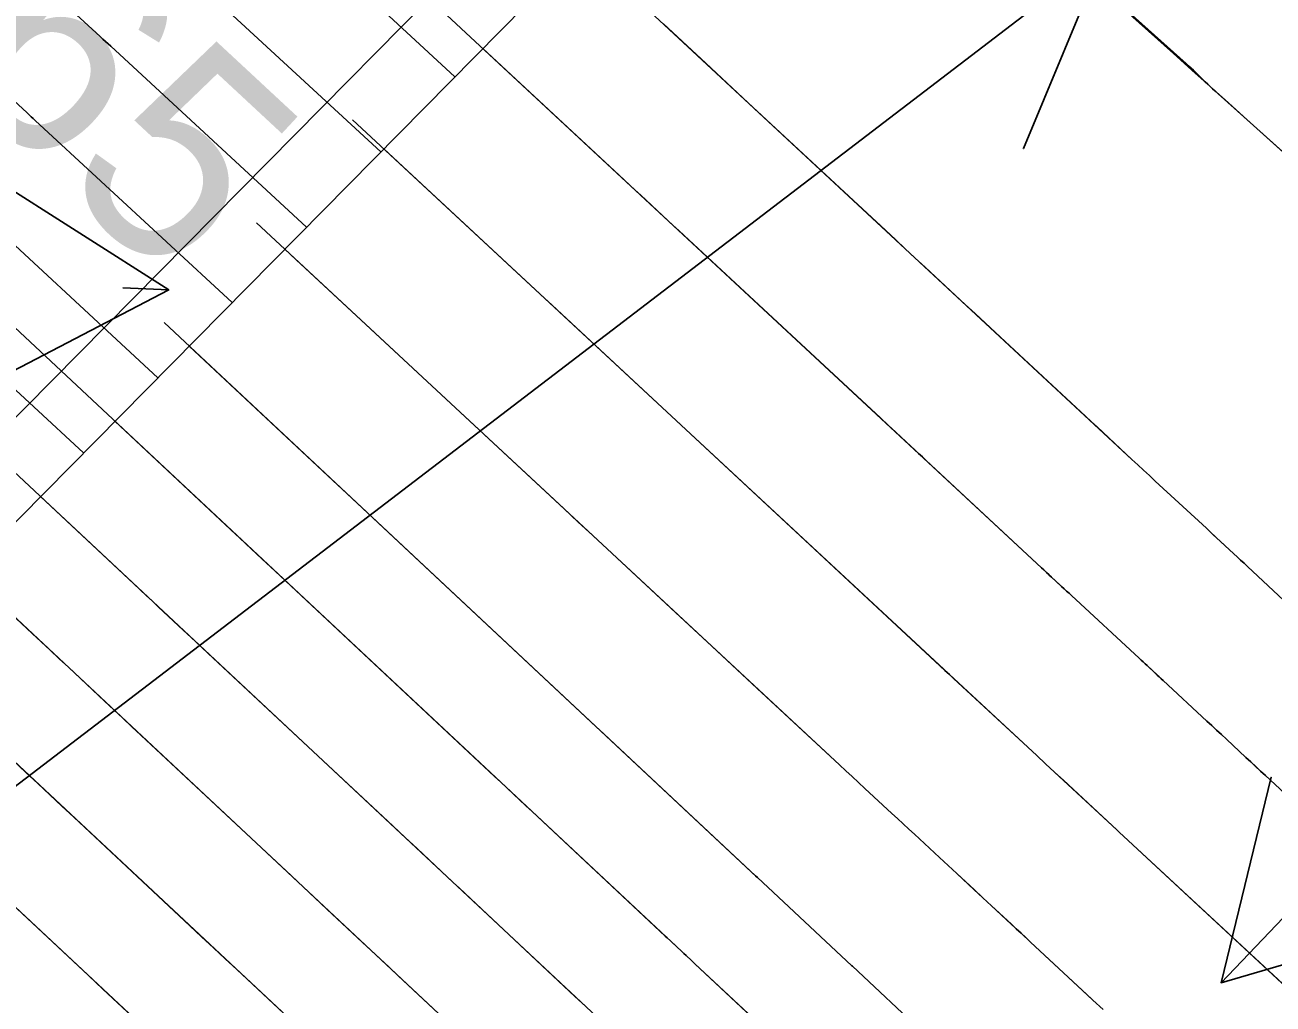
# Model space of a CAD drawing. Extents: x 954385 to 988206, y 1868364 to 1924553.
# Drawn here: x 955804.36 to 955839.78, y 1922898.62 to 1922926.39 of the extents above; entities that cross this region are included whole.
import ezdxf

# ---------------------------------------------------------------- set-up
doc = ezdxf.new("R2010")
doc.units = 0
for name, color, linetype in [('13', 7, 'Continuous'), ('16', 7, 'Continuous'), ('24', 7, 'Continuous'), ('26', 7, 'Continuous'), ('6', 7, 'Continuous'), ('7', 7, 'Continuous')]:
    doc.layers.add(name, color=color, linetype=linetype)

msp = doc.modelspace()

# ---------------------------------------------------------------- linework, layer by layer
at = {"layer": '13'}
for points in [[(955810.237, 1922918.518), (955804.649, 1922923.68), (955804.591, 1922923.734), (955804.533, 1922923.787), (955804.475, 1922923.841), (955804.417, 1922923.894), (955803.288, 1922924.927), (955803.158, 1922925.046), (955803.028, 1922925.165), (955802.897, 1922925.283), (955802.767, 1922925.401), (955796.162, 1922931.375)], [(955816.561, 1922924.922), (955811.076, 1922929.99)], [(955808.129, 1922916.384), (955802.507, 1922921.577), (955802.466, 1922921.615), (955802.425, 1922921.653), (955802.384, 1922921.691), (955802.343, 1922921.728), (955801.214, 1922922.762), (955801.067, 1922922.896), (955800.92, 1922923.03), (955800.772, 1922923.164), (955800.625, 1922923.298), (955793.881, 1922929.397)], [(955808.933, 1922927.887), (955814.453, 1922922.787)], [(955791.6, 1922927.419), (955798.581, 1922921.105), (955798.696, 1922921.001), (955798.812, 1922920.896), (955798.927, 1922920.791), (955799.042, 1922920.686), (955800.269, 1922919.563), (955800.293, 1922919.541), (955800.317, 1922919.519), (955800.341, 1922919.496), (955800.365, 1922919.474), (955806.021, 1922914.249)], [(955812.345, 1922920.653), (955806.791, 1922925.784), (955806.716, 1922925.853), (955806.641, 1922925.922), (955806.566, 1922925.991), (955806.491, 1922926.06), (955805.362, 1922927.093)]]:
    msp.add_lwpolyline(points, dxfattribs=at)
at = {"layer": '16'}
for points in [[(955840.234, 1922909.934), (955839.057, 1922911.028), (955838.96, 1922911.118), (955838.862, 1922911.208), (955838.765, 1922911.299), (955838.668, 1922911.389), (955838.181, 1922911.839), (955837.986, 1922912.02), (955837.889, 1922912.11), (955836.44, 1922913.452), (955836.274, 1922913.605), (955836.109, 1922913.759), (955835.943, 1922913.912), (955835.778, 1922914.066), (955810.307, 1922937.728)], [(955842.989, 1922901.914), (955839.566, 1922905.096), (955839.427, 1922905.225), (955839.288, 1922905.354), (955839.15, 1922905.483), (955839.011, 1922905.612), (955838.456, 1922906.128), (955838.317, 1922906.257), (955838.178, 1922906.386), (955838.04, 1922906.515), (955837.901, 1922906.644), (955836.665, 1922907.791), (955836.494, 1922907.95), (955836.209, 1922908.215), (955836.152, 1922908.268), (955836.095, 1922908.32), (955836.038, 1922908.373), (955835.981, 1922908.426), (955834.065, 1922910.2), (955833.851, 1922910.398), (955833.494, 1922910.729), (955833.422, 1922910.795), (955833.351, 1922910.861), (955833.28, 1922910.928), (955833.208, 1922910.994), (955807.086, 1922935.26)], [(955830.662, 1922931.254), (955837.317, 1922925.294), (955837.386, 1922925.231), (955837.455, 1922925.167), (955837.523, 1922925.103), (955837.591, 1922925.037), (955837.859, 1922924.774), (955837.927, 1922924.709), (955837.995, 1922924.644), (955838.064, 1922924.58), (955838.133, 1922924.517), (955842.062, 1922920.991)], [(955796.857, 1922924.539), (955822.998, 1922900.107), (955823.06, 1922900.049), (955823.122, 1922899.991), (955823.277, 1922899.846), (955823.37, 1922899.76), (955825.71, 1922897.576)], [(955813.651, 1922923.703), (955830.569, 1922907.987), (955830.618, 1922907.941), (955830.716, 1922907.85), (955832.82, 1922905.902), (955833.074, 1922905.667), (955833.327, 1922905.432), (955833.581, 1922905.197), (955833.834, 1922904.962), (955835.355, 1922903.55), (955835.416, 1922903.494), (955835.54, 1922903.378), (955840.162, 1922899.083)], [(955820.872, 1922897.988), (955794.958, 1922922.207)], [(955810.929, 1922920.772), (955827.475, 1922905.402), (955827.655, 1922905.234), (955827.836, 1922905.067), (955828.016, 1922904.899), (955828.197, 1922904.732), (955828.962, 1922904.024), (955829.122, 1922903.876), (955829.282, 1922903.728), (955829.442, 1922903.58), (955829.601, 1922903.432), (955830.314, 1922902.772), (955830.437, 1922902.658), (955830.56, 1922902.544), (955830.683, 1922902.43), (955830.806, 1922902.316), (955831.297, 1922901.86), (955831.543, 1922901.631), (955831.789, 1922901.403), (955832.357, 1922900.876), (955832.493, 1922900.75), (955832.629, 1922900.624), (955832.764, 1922900.498), (955832.9, 1922900.372), (955834.5, 1922898.885), (955834.792, 1922898.614)], [(955818.745, 1922895.869), (955793.06, 1922919.876)], [(955808.305, 1922917.946), (955825.124, 1922902.226), (955825.149, 1922902.202), (955827.83, 1922899.701), (955827.846, 1922899.686), (955829.881, 1922897.781), (955829.91, 1922897.754), (955834.587, 1922893.363), (955834.634, 1922893.319), (955834.681, 1922893.275), (955834.82, 1922893.143), (955834.826, 1922893.138), (955835.959, 1922892.06), (955836.149, 1922891.881), (955836.338, 1922891.702), (955836.528, 1922891.522), (955836.718, 1922891.344), (955839.316, 1922888.9), (955839.371, 1922888.848), (955839.384, 1922888.837), (955841.731, 1922886.61)], [(955816.619, 1922893.75), (955791.161, 1922917.544)], [(955789.262, 1922915.213), (955814.493, 1922891.631)]]:
    msp.add_lwpolyline(points, dxfattribs=at)
at = {"layer": '24'}
msp.add_lwpolyline([(955842.265, 1922950.948), (955802.765, 1922910.953), (955797.354, 1922916.518), (955795.949, 1922917.997), (955788.816, 1922925.006), (955781.811, 1922932.144)], dxfattribs=at)
at = {"layer": '26'}
for points in [[(955857.131, 1922968.928), (955731.708, 1922842.022), (955733.227, 1922847.827), (955731.708, 1922842.022), (955737.494, 1922843.609)], [(955757.131, 1922868.928), (955835.001, 1922928.421), (955832.694, 1922922.883), (955835.001, 1922928.421), (955829.051, 1922927.651)], [(955807.131, 1922918.928), (955808.439, 1922918.871), (955803.117, 1922916.101), (955808.439, 1922918.871), (955803.379, 1922922.095)], [(955857.131, 1922918.928), (955838.307, 1922899.217), (955839.726, 1922905.047), (955838.307, 1922899.217), (955844.065, 1922900.903)]]:
    msp.add_lwpolyline(points, dxfattribs=at)
at = {"layer": '6'}
for points in [[(955811.729, 1922920.029), (955812.049, 1922919.731), (955812.446, 1922919.363), (955812.842, 1922918.995), (955813.238, 1922918.627), (955813.634, 1922918.259), (955819.241, 1922913.05), (955819.65, 1922912.669), (955820.06, 1922912.289), (955820.47, 1922911.908), (955820.879, 1922911.527), (955822.821, 1922909.723), (955823.079, 1922909.483), (955823.337, 1922909.244), (955823.595, 1922909.005), (955823.852, 1922908.765), (955825.141, 1922907.568), (955825.915, 1922906.85), (955827.474, 1922905.402), (955827.655, 1922905.234), (955827.836, 1922905.067), (955828.016, 1922904.899), (955828.197, 1922904.731), (955828.963, 1922904.022), (955829.122, 1922903.874), (955829.282, 1922903.726), (955829.442, 1922903.578), (955829.601, 1922903.431), (955830.313, 1922902.771), (955830.436, 1922902.657), (955830.559, 1922902.543), (955830.682, 1922902.429), (955830.805, 1922902.315), (955831.296, 1922901.859), (955831.419, 1922901.744), (955831.542, 1922901.63), (955831.665, 1922901.516), (955831.788, 1922901.402), (955832.356, 1922900.875), (955832.628, 1922900.623), (955832.899, 1922900.371), (955834.376, 1922898.999), (955834.668, 1922898.728), (955834.959, 1922898.458)], [(955811.703, 1922898.344), (955810.371, 1922899.59), (955810.037, 1922899.901), (955809.704, 1922900.213), (955809.371, 1922900.524), (955809.038, 1922900.836), (955805.744, 1922903.914), (955805.404, 1922904.232), (955805.064, 1922904.55), (955804.724, 1922904.868), (955804.384, 1922905.186), (955803.024, 1922906.457)]]:
    msp.add_lwpolyline(points, dxfattribs=at)
at = {"layer": '7'}
for points in [[(955831.014, 1922930.899), (955836.952, 1922925.58), (955837.474, 1922925.112), (955837.995, 1922924.644), (955838.516, 1922924.176), (955839.037, 1922923.707), (955842.061, 1922920.984)], [(955822.477, 1922926.421), (955823.681, 1922925.302), (955823.983, 1922925.023), (955824.284, 1922924.743), (955824.585, 1922924.463), (955824.886, 1922924.184), (955828.778, 1922920.568), (955829.061, 1922920.305), (955829.344, 1922920.041), (955829.628, 1922919.778), (955829.911, 1922919.515), (955831.044, 1922918.463), (955831.328, 1922918.2), (955831.611, 1922917.937), (955831.895, 1922917.674), (955832.178, 1922917.41), (955834.456, 1922915.296), (955834.621, 1922915.142), (955834.786, 1922914.988), (955834.952, 1922914.835), (955835.117, 1922914.681), (955835.778, 1922914.066), (955835.944, 1922913.912), (955836.109, 1922913.759), (955836.274, 1922913.605), (955836.44, 1922913.452), (955837.888, 1922912.11), (955837.985, 1922912.019), (955838.082, 1922911.929), (955838.18, 1922911.839), (955838.277, 1922911.749), (955838.667, 1922911.388), (955838.764, 1922911.298), (955838.861, 1922911.208), (955838.959, 1922911.117), (955839.056, 1922911.027), (955840.233, 1922909.933)], [(955817.352, 1922925.723), (955821.218, 1922922.132), (955821.372, 1922921.989), (955821.526, 1922921.846), (955821.68, 1922921.703), (955821.834, 1922921.56), (955822.45, 1922920.987), (955822.605, 1922920.844), (955822.759, 1922920.701), (955822.913, 1922920.558), (955823.067, 1922920.415), (955828.638, 1922915.242), (955828.855, 1922915.041), (955829.071, 1922914.84), (955829.504, 1922914.438), (955829.612, 1922914.337), (955829.721, 1922914.237), (955829.829, 1922914.136), (955829.937, 1922914.036), (955833.209, 1922910.994), (955833.28, 1922910.928), (955833.351, 1922910.861), (955833.423, 1922910.795), (955833.494, 1922910.729), (955833.779, 1922910.464), (955833.851, 1922910.398), (955833.922, 1922910.332), (955833.994, 1922910.266), (955834.065, 1922910.2), (955835.981, 1922908.425), (955836.038, 1922908.373), (955836.095, 1922908.32), (955836.152, 1922908.267), (955836.209, 1922908.214), (955836.436, 1922908.002), (955836.493, 1922907.949), (955836.55, 1922907.896), (955836.607, 1922907.844), (955836.664, 1922907.791), (955837.901, 1922906.644), (955838.04, 1922906.515), (955838.179, 1922906.386), (955838.317, 1922906.257), (955838.456, 1922906.128), (955839.012, 1922905.612), (955839.15, 1922905.483), (955839.289, 1922905.354), (955839.428, 1922905.225), (955839.567, 1922905.096), (955842.99, 1922901.914)], [(955814.541, 1922922.876), (955819.099, 1922918.642), (955819.319, 1922918.437), (955825.011, 1922913.148), (955825.553, 1922912.645), (955826.094, 1922912.142), (955826.636, 1922911.638), (955827.178, 1922911.135), (955830.469, 1922908.079), (955830.594, 1922907.964), (955830.717, 1922907.85), (955832.819, 1922905.902), (955833.073, 1922905.667), (955833.327, 1922905.431), (955833.58, 1922905.196), (955833.833, 1922904.961), (955835.348, 1922903.554), (955835.415, 1922903.492), (955840.178, 1922899.07)], [(955829.88, 1922897.78), (955827.843, 1922899.687), (955827.83, 1922899.7), (955825.147, 1922902.205), (955825.092, 1922902.256), (955820.658, 1922906.399), (955820.568, 1922906.483), (955813.347, 1922913.232), (955813.236, 1922913.336), (955809.016, 1922917.282)], [(955825.71, 1922897.575), (955823.37, 1922899.76), (955823.277, 1922899.847), (955823.122, 1922899.991), (955823.06, 1922900.049), (955822.998, 1922900.107), (955822.689, 1922900.396), (955822.583, 1922900.495), (955822.53, 1922900.544), (955818.752, 1922904.074), (955818.574, 1922904.24), (955818.397, 1922904.406), (955817.863, 1922904.905), (955817.685, 1922905.071), (955811.454, 1922910.896), (955811.083, 1922911.242), (955810.621, 1922911.674), (955810.436, 1922911.847), (955810.343, 1922911.934), (955806.907, 1922915.146)], [(955817.407, 1922897.121), (955814.942, 1922899.424), (955814.69, 1922899.659), (955814.438, 1922899.894), (955814.186, 1922900.13), (955813.934, 1922900.365), (955812.927, 1922901.306), (955812.424, 1922901.777), (955811.92, 1922902.248), (955807.647, 1922906.242), (955807.39, 1922906.482), (955807.132, 1922906.723), (955806.875, 1922906.964), (955806.617, 1922907.204), (955805.587, 1922908.167), (955805.33, 1922908.408), (955805.072, 1922908.649), (955804.815, 1922908.889), (955804.557, 1922909.13), (955800.353, 1922913.06)], [(955804.798, 1922913.011), (955807.45, 1922910.532), (955807.625, 1922910.368), (955807.8, 1922910.205), (955807.975, 1922910.041), (955808.15, 1922909.878), (955808.85, 1922909.223), (955809.2, 1922908.896), (955809.55, 1922908.569), (955814.803, 1922903.659), (955815.143, 1922903.341), (955815.484, 1922903.023), (955816.165, 1922902.386), (955816.336, 1922902.226), (955816.506, 1922902.067), (955816.677, 1922901.908), (955816.847, 1922901.749), (955819.968, 1922898.832), (955820.071, 1922898.737), (955820.173, 1922898.641), (955820.275, 1922898.546)], [(955807.399, 1922898.261), (955806.984, 1922898.649), (955806.57, 1922899.036), (955806.155, 1922899.424), (955803.841, 1922901.587)]]:
    msp.add_lwpolyline(points, dxfattribs=at)

# ---------------------------------------------------------------- texts
at = {"layer": '16'}
msp.add_text('565', height=6, rotation=317.12, dxfattribs=at).set_placement((955798.681, 1922928.052))

doc.saveas('drawing.dxf')
